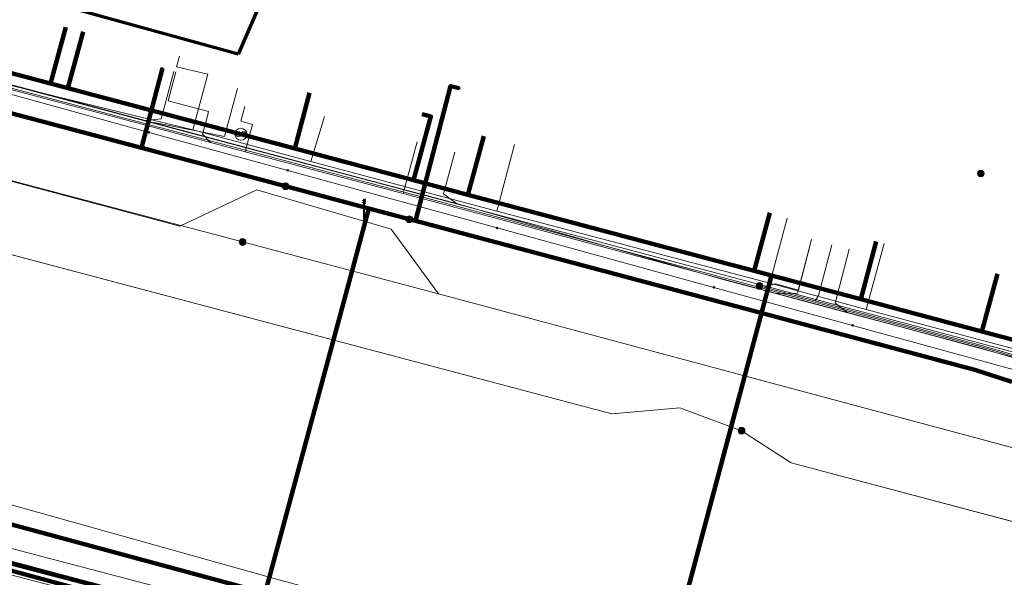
# Model space of a CAD drawing. Extents: x 152558 to 154479, y 462974 to 463683.
# Tile 513 of 638: x 153847 to 153880, y 463433 to 463452. Entities that reach past the tile are written whole.
import ezdxf
from ezdxf.lldxf.tags import DXFTag

# ---------------------------------------------------------------- set-up
doc = ezdxf.new("R2010")
doc.units = 0
doc.header["$LTSCALE"] = 0.2
doc.layers.get('0').update_dxf_attribs({"linetype": 'CONTINUOUS'})
for name, color, linetype, lineweight in [('B-RO-KL-DATA_COAXIAAL_7_ZIGGO BV-G', 90, 'KL-DATA-N', 18), ('B-RO-KL-DATA_DUCT_ZIGGO BV-G', 90, 'CONTINUOUS', 100), ('B-RO-KL-DATA_HULPSTUK_KPN BV-S', 90, 'CONTINUOUS', 25), ('B-RO-KL-DATA_HULPSTUK_STEDIN NETBEHEER BV-S', 90, 'CONTINUOUS', 25), ('B-RO-KL-DATA_HULPSTUK_ZIGGO BV-S', 90, 'CONTINUOUS', 25), ('B-RO-KL-DATA_KABELBED_KPN BV-G', 90, 'CONTINUOUS', 100), ('B-RO-KL-DATA_KABELBED_ZIGGO BV-G', 90, 'CONTINUOUS', 100), ('B-RO-KL-DATA_MANTELBUIS_PVC_1_KPN BV-G', 90, 'CONTINUOUS', 100), ('B-RO-KL-DATA_MANTELBUIS_ZIGGO BV-G', 90, 'CONTINUOUS', 100), ('B-RO-KL-DATA_REGGEFIBER OPERATOR BV-G', 90, 'KL-DATA-N', 18), ('B-RO-KL-DATA_STEDIN NETBEHEER BV-G', 90, 'KL-DATA-N', 18), ('B-RO-KL-ET_LS_400 V_STEDIN NETBEHEER BV-G', 190, 'KL-LS-N', 18), ('B-RO-KL-ET_LS_GEMEENTE AMERSFOORT-S', 190, 'CONTINUOUS', 25), ('B-RO-KL-ET_LS_HULPSTUK_STEDIN NETBEHEER BV-S', 190, 'CONTINUOUS', 25), ('B-RO-KL-ET_MS_10 KV_STEDIN NETBEHEER BV-G', 130, 'KL-MS-N', 18), ('B-RO-KL-ET_MS_HULPSTUK_STEDIN NETBEHEER BV-S', 130, 'CONTINUOUS', 25), ('B-RO-KL-GAS_LD_KOPER_22_0.1 BAR_STEDIN NETBEHEER BV-G', 50, 'KL-GAS-LD-N', 18), ('B-RO-KL-GAS_LD_PE_32_0.1 BAR_STEDIN NETBEHEER BV-G', 50, 'KL-GAS-LD-N', 18), ('B-RO-KL-GAS_LD_PVC_160_0.1 BAR_STEDIN NETBEHEER BV-G', 50, 'KL-GAS-LD-N', 18), ('B-RO-KL-GAS_LD_STAAL_34_0.1 BAR_STEDIN NETBEHEER BV-G', 50, 'KL-GAS-LD-N', 18), ('B-RO-KL-WATER_100_VITENS-G', 170, 'KL-WATER-N', 18), ('B-RO-KL-WATER_150_VITENS-G', 170, 'KL-WATER-N', 18), ('B-RO-KL-WATER_HULPSTUK_VITENS-S', 170, 'CONTINUOUS', 25), ('B-RO-OG-INFO_ORIENTATIEPOLYGOON-GV', 7, 'CONTINUOUS', 70)]:
    doc.layers.add(name, color=color, linetype=linetype, lineweight=lineweight)
doc.styles.add('NLCS-ISO', font='NLCS-ISO.ttf')
tags = doc.linetypes.add('KL-DATA-N', pattern='A,4,-1,[101,NLCS.SHX,S=0.5,R=0,X=0,Y=0],-1,4,-1,["D",Standard,S=1,R=0,X=-0.25,Y=-0.5],-1.5', length=12.5).pattern_tags.tags
tags[18] = DXFTag(74, 10)
tags = doc.linetypes.add('KL-GAS-LD-N', pattern='A,4,-1,[69,NLCS.SHX,S=0.5,R=0,X=0,Y=0],-1,4,-1,["L",Standard,S=1,R=0,X=0.25,Y=-0.5],-2', length=13).pattern_tags.tags
tags[18] = DXFTag(74, 10)
tags = doc.linetypes.add('KL-LS-N', pattern='A,4,-1,[103,NLCS.SHX,S=0.75,R=0,X=0,Y=0],-1,4,-1,["L",Standard,S=1,R=0,X=0,Y=-0.5],-2', length=13).pattern_tags.tags
tags[18] = DXFTag(74, 10)
tags = doc.linetypes.add('KL-MS-N', pattern='A,4,-1,[103,NLCS.SHX,S=0.75,R=0,X=0,Y=0],-1,4,-1,["M",Standard,S=1,R=0,X=0,Y=-0.5],-2', length=13).pattern_tags.tags
tags[18] = DXFTag(74, 10)
doc.linetypes.add('KL-WATER-N', pattern='A,7,-0.5,[168,NLCS.SHX,S=0.75,R=0,X=0.75,Y=0],-2', length=9.5)

# ---------------------------------------------------------------- blocks, each defined once
blk = doc.blocks.new('SKL-WTB_HULP_MOF-SO')
at = {"linetype": 'ByBlock', "lineweight": 18}
h = blk.add_hatch(color=0, dxfattribs=at)
h.dxf.hatch_style = 1
h.paths.add_polyline_path([(-0.5625, 0, 1), (0.5625, 0, 1)])
at = {"color": 0, "linetype": 'ByBlock', "lineweight": 18}
blk.add_circle((0, 0), 0.5625, dxfattribs=at)
at = {"color": 0, "linetype": 'ByBlock', "lineweight": 18, "style": 'NLCS-ISO', "flags": 1}
for tag, p in [('TYPE', (1.5, 0)), ('LABEL', (1.5, -1.5)), ('OMSCHRIJVING', (1.5, -3))]:
    blk.add_attdef(tag, p, '', height=1, dxfattribs=at)
blk = doc.blocks.new('SKL-WTB_HULP_OVERLENGTE-SO')
at = {"color": 0, "linetype": 'ByBlock', "lineweight": 18}
for centre, radius in [((0, 0), 1), ((-0.42, 0), 0.417), ((0.42, 0), 0.417)]:
    blk.add_circle(centre, radius, dxfattribs=at)
at = {"color": 0, "linetype": 'ByBlock', "lineweight": 18, "style": 'NLCS-ISO', "flags": 1}
for tag, p in [('TYPE', (1.5, 0)), ('LABEL', (1.5, -1.5)), ('OMSCHRIJVING', (1.5, -3))]:
    blk.add_attdef(tag, p, '', height=1, dxfattribs=at)
blk = doc.blocks.new('SKL-WTB_HULP_OVERIG-SO')
at = {"color": 0, "linetype": 'ByBlock', "lineweight": 18}
for points in [[(-0.14, 0.14), (0.14, -0.14)], [(0.14, 0.14), (-0.14, -0.14)]]:
    blk.add_lwpolyline(points, dxfattribs=at)
at = {"color": 0, "linetype": 'ByBlock', "lineweight": 18, "style": 'NLCS-ISO', "flags": 1}
for tag, p in [('TYPE', (1.5, 0)), ('LABEL', (1.5, -1.5)), ('OMSCHRIJVING', (1.5, -3))]:
    blk.add_attdef(tag, p, '', height=1, dxfattribs=at)
blk = doc.blocks.new('SKL-ET_LS_MAST-SO')
for p, q in [((-0.05, 2.07), (0.05, 2.07)), ((-0.05, -2), (0.05, -2))]:
    blk.add_line(p, q)
for points in [[(-0.18, 1.76), (-0.22, 1.76), (-0.22, 1.84), (-0.18, 1.84), (-0.18, 1.79)], [(-0.18, 1.79), (-0.05, 1.79)], [(-0.18, 1.76), (-0.05, 1.76)], [(-0.05, -2), (-0.05, 2.07)], [(0.05, -2), (0.05, 2.07)], [(0.18, 1.92), (0.05, 1.92)], [(0.18, 1.89), (0.05, 1.89)], [(0.18, 1.66), (0.05, 1.66)], [(0.18, 1.89), (0.22, 1.89), (0.22, 1.97), (0.18, 1.97), (0.18, 1.92)], [(0.18, 1.63), (0.22, 1.63), (0.22, 1.71), (0.18, 1.71), (0.18, 1.66)], [(-0.18, 1.49), (-0.22, 1.49), (-0.22, 1.57), (-0.18, 1.57), (-0.18, 1.52)], [(-0.18, 1.52), (-0.05, 1.52)], [(-0.18, 1.49), (-0.05, 1.49)], [(0.18, 1.63), (0.05, 1.63)], [(0.18, 1.39), (0.05, 1.39)], [(0.18, 1.36), (0.05, 1.36)], [(0.18, 1.36), (0.22, 1.36), (0.22, 1.44), (0.18, 1.44), (0.18, 1.39)]]:
    blk.add_lwpolyline(points)

msp = doc.modelspace()

# ---------------------------------------------------------------- linework, layer by layer
at = {"layer": 'B-RO-KL-DATA_COAXIAAL_7_ZIGGO BV-G', "flags": 128}
for points in [[(153867.288, 463426.344), (153867.714, 463427.941), (153867.74, 463428.04), (153868.548, 463431.071), (153870.835, 463439.647), (153871.882, 463443.576), (153871.301, 463443.731), (153861.702, 463446.288), (153859.881, 463446.773), (153855.891, 463447.836), (153854.087, 463448.316), (153848.284, 463449.862), (153847.708, 463450.015), (153836.717, 463452.943), (153837.238, 463454.877)], [(153867.288, 463426.344), (153867.714, 463427.941), (153867.74, 463428.04), (153868.548, 463431.071), (153870.835, 463439.647), (153871.882, 463443.576), (153871.301, 463443.731), (153861.702, 463446.288), (153859.881, 463446.773), (153855.891, 463447.836), (153854.087, 463448.316), (153848.284, 463449.862), (153847.708, 463450.015), (153848.22, 463451.914)], [(153867.288, 463426.344), (153867.714, 463427.941), (153867.74, 463428.04), (153868.548, 463431.071), (153870.835, 463439.647), (153871.882, 463443.576), (153871.301, 463443.731), (153861.702, 463446.288), (153859.881, 463446.773), (153855.891, 463447.836), (153854.087, 463448.316), (153848.284, 463449.862), (153848.795, 463451.754)], [(153867.288, 463426.344), (153867.714, 463427.941), (153867.74, 463428.04), (153868.548, 463431.071), (153870.835, 463439.647), (153871.882, 463443.576), (153871.301, 463443.731), (153861.702, 463446.288), (153859.881, 463446.773), (153855.891, 463447.836), (153856.389, 463449.705)], [(153867.288, 463426.344), (153867.714, 463427.941), (153867.74, 463428.04), (153868.548, 463431.071), (153870.835, 463439.647), (153871.882, 463443.576), (153871.301, 463443.731), (153861.702, 463446.288), (153861.72, 463446.355), (153862.232, 463448.252)], [(153867.288, 463426.344), (153867.714, 463427.941), (153867.74, 463428.04), (153868.548, 463431.071), (153870.835, 463439.647), (153871.882, 463443.576), (153871.301, 463443.731), (153871.822, 463445.681)], [(153867.288, 463426.344), (153867.714, 463427.941), (153867.74, 463428.04), (153868.548, 463431.071), (153870.835, 463439.647), (153871.882, 463443.576), (153874.876, 463442.779), (153875.393, 463444.719)], [(153867.288, 463426.344), (153867.714, 463427.941), (153867.74, 463428.04), (153868.548, 463431.071), (153870.835, 463439.647), (153871.882, 463443.576), (153874.876, 463442.779), (153878.939, 463441.697), (153883.087, 463440.592), (153890.158, 463438.708), (153890.44, 463438.633), (153894.643, 463437.513), (153894.645, 463437.519), (153895.028, 463437.397), (153895.558, 463439.344)]]:
    msp.add_lwpolyline(points, dxfattribs=at)
at = {"layer": 'B-RO-KL-DATA_DUCT_ZIGGO BV-G', "flags": 128}
for points in [[(153940.803, 463406.022), (153929.841, 463409.175), (153928.395, 463409.591), (153925.205, 463410.713), (153918.539, 463413.057), (153916.307, 463413.842), (153913.345, 463414.884), (153912.442, 463415.151), (153912.169, 463415.231), (153897.074, 463419.503), (153875.963, 463425.572), (153867.714, 463427.941), (153864.876, 463428.755), (153864.91, 463428.89), (153864.622, 463428.976), (153860.532, 463430.001), (153852.392, 463432.337), (153828.551, 463438.59), (153823.579, 463439.894), (153822.858, 463440.083), (153813.517, 463442.533), (153788.539, 463449.083)], [(153940.923, 463406.507), (153928.61, 463410.465), (153918.539, 463413.057), (153916.307, 463413.842), (153913.345, 463414.884), (153912.442, 463415.151), (153912.169, 463415.231), (153897.074, 463419.503), (153875.963, 463425.572), (153867.714, 463427.941), (153864.876, 463428.755), (153864.91, 463428.89), (153864.622, 463428.976), (153860.532, 463430.001), (153852.392, 463432.337), (153828.551, 463438.59), (153823.579, 463439.894), (153822.858, 463440.083), (153813.517, 463442.533), (153788.539, 463449.083)], [(153788.539, 463449.083), (153813.517, 463442.533), (153822.858, 463440.083), (153823.579, 463439.894), (153828.551, 463438.59), (153852.392, 463432.337), (153860.532, 463430.001), (153864.622, 463428.976), (153864.91, 463428.89), (153864.876, 463428.755), (153867.714, 463427.941), (153875.963, 463425.572), (153897.074, 463419.503), (153912.169, 463415.231), (153912.442, 463415.151), (153913.345, 463414.884), (153916.307, 463413.842), (153918.539, 463413.057), (153928.61, 463410.465), (153940.923, 463406.507)], [(153940.923, 463406.507), (153928.61, 463410.465), (153918.539, 463413.057), (153916.307, 463413.842), (153913.345, 463414.884), (153912.442, 463415.151), (153912.169, 463415.231), (153897.074, 463419.503), (153875.963, 463425.572), (153867.714, 463427.941), (153864.876, 463428.755), (153864.91, 463428.89), (153864.622, 463428.976), (153860.532, 463430.001), (153852.392, 463432.337), (153828.551, 463438.59), (153823.579, 463439.894), (153822.858, 463440.083), (153813.517, 463442.533), (153788.539, 463449.083)], [(153788.539, 463449.083), (153813.517, 463442.533), (153822.858, 463440.083), (153823.579, 463439.894), (153828.551, 463438.59), (153852.392, 463432.337), (153860.532, 463430.001), (153864.622, 463428.976), (153864.91, 463428.89), (153864.876, 463428.755), (153867.714, 463427.941), (153875.963, 463425.572), (153897.074, 463419.503), (153912.169, 463415.231), (153912.442, 463415.151), (153913.345, 463414.884), (153916.307, 463413.842), (153918.539, 463413.057), (153928.61, 463410.465), (153940.923, 463406.507)], [(153940.923, 463406.507), (153928.61, 463410.465), (153918.539, 463413.057), (153916.307, 463413.842), (153913.345, 463414.884), (153912.442, 463415.151), (153912.169, 463415.231), (153897.074, 463419.503), (153875.963, 463425.572), (153867.714, 463427.941), (153864.876, 463428.755), (153864.91, 463428.89), (153864.622, 463428.976), (153860.532, 463430.001), (153852.392, 463432.337), (153828.551, 463438.59), (153823.579, 463439.894), (153822.858, 463440.083), (153813.517, 463442.533), (153788.539, 463449.083)], [(153940.923, 463406.507), (153928.61, 463410.465), (153918.539, 463413.057), (153916.307, 463413.842), (153913.345, 463414.884), (153912.442, 463415.151), (153912.169, 463415.231), (153897.074, 463419.503), (153875.963, 463425.572), (153867.714, 463427.941), (153864.876, 463428.755), (153864.91, 463428.89), (153864.622, 463428.976), (153860.532, 463430.001), (153852.392, 463432.337), (153828.551, 463438.59), (153823.579, 463439.894), (153822.858, 463440.083), (153813.517, 463442.533), (153788.539, 463449.083)], [(153940.923, 463406.507), (153928.61, 463410.465), (153918.539, 463413.057), (153916.307, 463413.842), (153913.345, 463414.884), (153912.442, 463415.151), (153912.169, 463415.231), (153897.074, 463419.503), (153875.963, 463425.572), (153867.714, 463427.941), (153864.876, 463428.755), (153864.91, 463428.89), (153864.622, 463428.976), (153860.532, 463430.001), (153852.392, 463432.337), (153828.551, 463438.59), (153823.579, 463439.894), (153822.858, 463440.083), (153813.517, 463442.533), (153788.539, 463449.083)], [(153940.923, 463406.507), (153928.61, 463410.465), (153918.539, 463413.057), (153916.307, 463413.842), (153913.345, 463414.884), (153912.442, 463415.151), (153912.169, 463415.231), (153897.074, 463419.503), (153875.963, 463425.572), (153867.714, 463427.941), (153864.876, 463428.755), (153864.91, 463428.89), (153864.622, 463428.976), (153860.532, 463430.001), (153852.392, 463432.337), (153828.551, 463438.59), (153823.579, 463439.894), (153822.858, 463440.083), (153813.517, 463442.533), (153788.539, 463449.083)], [(153788.539, 463449.083), (153813.517, 463442.533), (153822.858, 463440.083), (153823.579, 463439.894), (153828.551, 463438.59), (153852.392, 463432.337), (153860.532, 463430.001), (153864.622, 463428.976), (153864.91, 463428.89), (153864.876, 463428.755), (153867.714, 463427.941), (153875.963, 463425.572), (153897.074, 463419.503), (153912.169, 463415.231), (153912.442, 463415.151), (153913.345, 463414.884), (153916.307, 463413.842), (153918.539, 463413.057), (153928.61, 463410.465), (153940.923, 463406.507)], [(153940.923, 463406.507), (153928.61, 463410.465), (153918.539, 463413.057), (153916.307, 463413.842), (153913.345, 463414.884), (153912.442, 463415.151), (153912.169, 463415.231), (153897.074, 463419.503), (153875.963, 463425.572), (153867.714, 463427.941), (153864.876, 463428.755), (153864.91, 463428.89), (153864.622, 463428.976), (153860.532, 463430.001), (153852.392, 463432.337), (153828.551, 463438.59), (153823.579, 463439.894), (153822.858, 463440.083), (153813.517, 463442.533), (153788.539, 463449.083)]]:
    msp.add_lwpolyline(points, dxfattribs=at)
at = {"layer": 'B-RO-KL-DATA_KABELBED_KPN BV-G', "flags": 128}
for points in [[(153834.236, 463452.283), (153835.796, 463451.842), (153839.975, 463450.729), (153841.231, 463450.394), (153850.75, 463447.859), (153855.581, 463446.572), (153858.381, 463445.826)], [(153783.437, 463452.051), (153804.374, 463446.423), (153816.957, 463443.042), (153832.337, 463439.03), (153855.864, 463432.663), (153863.385, 463430.629), (153865.956, 463430.188), (153872.429, 463428.549), (153888.522, 463423.992), (153907.25, 463418.837), (153908.108, 463418.22), (153913.538, 463416.924), (153917.644, 463415.929), (153925.11, 463413.286), (153928.967, 463411.922), (153937.019, 463409.052), (153941.133, 463407.587), (153953.21, 463403.789)], [(153855.581, 463446.572), (153850.75, 463447.859), (153851.457, 463450.53)], [(153859.735, 463445.465), (153859.737, 463445.465), (153859.941, 463445.408), (153859.942, 463445.41), (153861.118, 463449.933), (153861.408, 463449.858)], [(153858.381, 463445.826), (153857.684, 463443.244), (153855.075, 463433.59), (153854.403, 463431.103)], [(153858.381, 463445.826), (153859.735, 463445.465), (153859.737, 463445.465), (153859.942, 463445.41), (153878.699, 463440.415), (153879.942, 463440.005)], [(153855.075, 463433.59), (153857.684, 463443.244)]]:
    msp.add_lwpolyline(points, dxfattribs=at)
at = {"layer": 'B-RO-KL-DATA_KABELBED_ZIGGO BV-G', "flags": 128}
for points in [[(153836.717, 463452.943), (153847.708, 463450.015)], [(153848.22, 463451.914), (153847.708, 463450.015)], [(153848.795, 463451.754), (153848.284, 463449.862)], [(153847.708, 463450.015), (153848.284, 463449.862)], [(153848.284, 463449.862), (153854.087, 463448.316)], [(153855.891, 463447.836), (153856.389, 463449.705)], [(153860.17, 463448.995), (153860.459, 463448.917), (153859.881, 463446.773)], [(153854.087, 463448.316), (153855.891, 463447.836)], [(153862.232, 463448.252), (153861.702, 463446.288)], [(153855.891, 463447.836), (153859.881, 463446.773)], [(153859.881, 463446.773), (153861.702, 463446.288)], [(153861.702, 463446.288), (153871.301, 463443.731)], [(153871.301, 463443.731), (153871.822, 463445.681)], [(153874.876, 463442.779), (153875.393, 463444.719)], [(153871.301, 463443.731), (153871.882, 463443.576)], [(153879.461, 463443.633), (153878.939, 463441.697)], [(153867.74, 463428.04), (153871.882, 463443.576)], [(153871.882, 463443.576), (153874.876, 463442.779)], [(153874.876, 463442.779), (153878.939, 463441.697)], [(153878.939, 463441.697), (153890.44, 463438.633)], [(153853.484, 463431.75), (153822.858, 463440.083)], [(153864.876, 463428.755), (153864.91, 463428.89), (153864.622, 463428.976), (153860.532, 463430.001), (153852.392, 463432.337), (153828.551, 463438.59)]]:
    msp.add_lwpolyline(points, dxfattribs=at)
at = {"layer": 'B-RO-KL-DATA_MANTELBUIS_PVC_1_KPN BV-G', "flags": 128}
msp.add_lwpolyline([(153855.075, 463433.59), (153857.684, 463443.244)], dxfattribs=at)
at = {"layer": 'B-RO-KL-DATA_MANTELBUIS_ZIGGO BV-G', "flags": 128}
msp.add_lwpolyline([(153868.548, 463431.071), (153870.835, 463439.647)], dxfattribs=at)
at = {"layer": 'B-RO-KL-DATA_REGGEFIBER OPERATOR BV-G', "flags": 128}
for points in [[(153694.46, 463469.339), (153694.958, 463472.509), (153695.578, 463473.035), (153696.805, 463473.275), (153714.428, 463468.615), (153734.14, 463463.365), (153764.63, 463455.19), (153795.285, 463447.063), (153824.633, 463439.249), (153850.287, 463432.512), (153853.506, 463431.597), (153854.631, 463431.117), (153855.638, 463430.184), (153856.888, 463429.598)], [(153841.747, 463451.085), (153852.479, 463448.466)], [(153852.03, 463450.94), (153851.93, 463450.58), (153852.981, 463450.329)], [(153852.479, 463448.466), (153852.981, 463450.329)], [(153856.437, 463447.407), (153856.89, 463448.91)], [(153852.479, 463448.466), (153856.437, 463447.407)], [(153862.667, 463445.74), (153863.265, 463447.97)], [(153856.437, 463447.407), (153862.667, 463445.74)], [(153862.667, 463445.74), (153871.821, 463443.323)], [(153871.821, 463443.323), (153872.404, 463445.499)], [(153875.06, 463442.433), (153875.654, 463444.648)], [(153871.821, 463443.323), (153875.06, 463442.433)], [(153875.06, 463442.433), (153882.613, 463440.429), (153889.582, 463438.573), (153889.782, 463438.536)]]:
    msp.add_lwpolyline(points, dxfattribs=at)
at = {"layer": 'B-RO-KL-DATA_STEDIN NETBEHEER BV-G', "flags": 128}
for points in [[(154241.663, 463272.775), (154240.779, 463273.319), (154238.716, 463275.312), (154219.28, 463297.994), (154209.469, 463309.481), (154205.844, 463312.881), (154202.281, 463315.87), (154197.657, 463319.445), (154195.282, 463321.202), (154168.159, 463335.795), (154154.035, 463339.957), (154153.41, 463340.426), (154153.097, 463341.129), (154153.097, 463341.715), (154155.16, 463351.571), (154153.857, 463351.607), (154153.071, 463351.777), (154152.269, 463351.826), (154143.433, 463353.101), (154139.353, 463354.145), (154133.483, 463355.941), (154111.247, 463365.15), (154102.91, 463369.317), (154098.034, 463371.285), (154083.4, 463376.845), (154070.391, 463380.933), (154042.913, 463389.369), (154000, 463402.641), (153971.113, 463411.354), (153951.788, 463417.517), (153936.83, 463421.583), (153912.116, 463429.29), (153901.725, 463431.913), (153899.74, 463432.245), (153897.717, 463432.796), (153892.884, 463431.796), (153879.879, 463435.343), (153872.535, 463437.292), (153870.878, 463438.371), (153868.804, 463439.134), (153866.524, 463438.937), (153834.598, 463447.402), (153819.304, 463451.731), (153785.875, 463460.819), (153738.066, 463474.273), (153704.153, 463482.996), (153640.722, 463500), (153619.302, 463505.321), (153578.059, 463516.512), (153523.566, 463531.081), (153512.661, 463534.039), (153484.716, 463541.417), (153458.418, 463548.696), (153457.352, 463553.635), (153413.527, 463565.319), (153389.742, 463571.84), (153370.691, 463576.739), (153320.778, 463590.118), (153286.029, 463599.544), (153248.965, 463609.62), (153211.671, 463619.676), (153176.869, 463628.98), (153157.188, 463635.289), (153111.754, 463653.166), (153096.88, 463659.382), (153091.537, 463661.836)], [(153955.961, 463418.375), (153952.326, 463419.494), (153937.447, 463423.85), (153919.554, 463429.648), (153894.54, 463437.133), (153836.031, 463452.712), (153820.669, 463456.749), (153787.289, 463465.927), (153763.353, 463472.231), (153739.302, 463478.912), (153705.44, 463487.828), (153685.861, 463493.176), (153684.756, 463494.085), (153645.118, 463504.529), (153582.945, 463521.323), (153579.539, 463522.017), (153534.943, 463533.939), (153503.696, 463542.348), (153473.263, 463550.442)], [(153815.794, 463455.174), (153819.935, 463454.048), (153835.224, 463449.719), (153854.145, 463444.702)], [(153854.145, 463444.702), (153860.713, 463442.96), (153893.424, 463434.192)]]:
    msp.add_lwpolyline(points, dxfattribs=at)
at = {"layer": 'B-RO-KL-ET_LS_400 V_STEDIN NETBEHEER BV-G', "flags": 128}
for points in [[(153644.703, 463503.015), (153654.433, 463500.381), (153678.351, 463493.736), (153701.049, 463488.947), (153705.4, 463487.683), (153739.24, 463478.669), (153740.768, 463478.458), (153747.233, 463476.741), (153763.379, 463472.327), (153785.883, 463466.264), (153787.289, 463465.927), (153820.695, 463456.845), (153831.924, 463453.613), (153836.005, 463452.615), (153861.496, 463445.856), (153878.911, 463441.187), (153883.232, 463439.926), (153894.488, 463436.94), (153894.871, 463436.818)], [(153890.829, 463440.632), (153890.779, 463440.639), (153890.743, 463439.68), (153890.883, 463438.73), (153891.198, 463437.822), (153891.239, 463437.75), (153883.219, 463439.878), (153878.897, 463441.139), (153876.594, 463441.756), (153869.052, 463443.778), (153863.716, 463445.209), (153859.526, 463446.327), (153856.695, 463447.078), (153854.227, 463447.732), (153853.065, 463448.041), (153850.594, 463448.696), (153845.674, 463450), (153841.967, 463450.983), (153840.848, 463451.28), (153839.573, 463451.618), (153835.993, 463452.567), (153834.34, 463452.971)], [(153882.517, 463424.762), (153880.433, 463425.322), (153880.608, 463425.985), (153886.233, 463450.278), (153886.242, 463450.415), (153886.215, 463450.493), (153886.165, 463450.57), (153886.105, 463450.626), (153886.028, 463450.668), (153885.838, 463450.678), (153885.727, 463450.574), (153885.664, 463450.425), (153882.893, 463440.077), (153878.924, 463441.235), (153873.344, 463442.731), (153871.97, 463443.1), (153871.635, 463443.187), (153871.476, 463443.228)], [(153851.911, 463450.407), (153851.651, 463449.442), (153853.003, 463449.077), (153852.951, 463448.884)], [(153854.218, 463449.244), (153854.089, 463448.761), (153854.473, 463448.648)], [(153852.951, 463448.884), (153852.799, 463448.321), (153853.065, 463448.041)], [(153854.473, 463448.648), (153854.227, 463447.732)], [(153860.001, 463448.066), (153859.526, 463446.327)], [(153873.225, 463444.787), (153872.783, 463443.089), (153872.01, 463443.295), (153871.635, 463443.187)], [(153873.903, 463444.61), (153873.459, 463442.908), (153873.344, 463442.731)], [(153828.283, 463440.827), (153835.49, 463438.934), (153844.256, 463436.48), (153855.565, 463433.314), (153855.662, 463433.287), (153883.344, 463425.537)]]:
    msp.add_lwpolyline(points, dxfattribs=at)
at = {"layer": 'B-RO-KL-ET_MS_10 KV_STEDIN NETBEHEER BV-G', "flags": 128}
for points in [[(153525.302, 463538.082), (153523.788, 463532.89), (153523.686, 463532.602), (153523.642, 463532.379), (153523.624, 463532.17), (153523.636, 463531.908), (153523.679, 463531.666), (153523.747, 463531.45), (153523.806, 463531.318), (153523.891, 463531.191), (153523.995, 463531.078), (153524.115, 463530.984), (153524.25, 463530.911), (153524.394, 463530.861), (153578.059, 463516.512), (153619.302, 463505.321), (153640.722, 463500), (153704.153, 463482.996), (153737.938, 463473.79), (153785.875, 463460.819), (153819.304, 463451.731), (153834.598, 463447.402), (153866.524, 463438.937), (153868.804, 463439.134), (153870.878, 463438.371)], [(153888.138, 463422.544), (153888.613, 463422.509), (153889.087, 463422.565), (153889.541, 463422.712), (153889.958, 463422.942), (153890.324, 463423.249), (153890.623, 463423.619), (153893.45, 463434.184), (153860.713, 463442.96), (153859.129, 463445.134), (153854.617, 463446.454), (153852.038, 463445.231), (153786.409, 463462.747), (153704.488, 463484.253), (153645.43, 463500), (153578.365, 463517.672), (153533.774, 463529.593), (153524.143, 463532.499)], [(153879.203, 463425.529), (153878.454, 463425.727), (153877.475, 463425.781), (153875.534, 463425.608), (153874.765, 463425.702), (153865.495, 463428.345), (153854.517, 463432.282), (153783.158, 463451.046), (153738.805, 463462.869), (153728.404, 463465.576), (153719.284, 463466.583), (153708.035, 463469.329), (153696.356, 463473.043), (153694.531, 463471.169), (153694.01, 463468.036), (153686.867, 463468.537), (153682.924, 463447.536), (153679.624, 463426.884), (153679.575, 463426.69)], [(153870.878, 463438.371), (153872.535, 463437.292), (153885.096, 463433.962), (153892.884, 463431.796), (153894.527, 463432.136)]]:
    msp.add_lwpolyline(points, dxfattribs=at)
at = {"layer": 'B-RO-KL-GAS_LD_KOPER_22_0.1 BAR_STEDIN NETBEHEER BV-G', "flags": 128}
for points in [[(153861.263, 463447.721), (153860.88, 463446.318), (153861.322, 463445.993)], [(153873.225, 463444.787), (153872.756, 463442.985), (153872.028, 463442.973)]]:
    msp.add_lwpolyline(points, dxfattribs=at)
at = {"layer": 'B-RO-KL-GAS_LD_PE_32_0.1 BAR_STEDIN NETBEHEER BV-G', "flags": 128}
for points in [[(153851.843, 463450.426), (153851.415, 463448.838), (153850.881, 463448.773)], [(153853.968, 463449.853), (153853.542, 463448.242), (153851.175, 463448.715), (153851.17, 463448.696)]]:
    msp.add_lwpolyline(points, dxfattribs=at)
at = {"layer": 'B-RO-KL-GAS_LD_PVC_160_0.1 BAR_STEDIN NETBEHEER BV-G', "flags": 128}
msp.add_lwpolyline([(153699.494, 463489.211), (153707.202, 463487.196), (153710.04, 463486.476), (153711.979, 463485.985), (153713.067, 463485.709), (153720.123, 463483.92), (153721.33, 463483.611), (153722.686, 463483.264), (153724.548, 463482.763), (153730.429, 463481.135), (153732.667, 463480.515), (153734.114, 463480.114), (153734.793, 463479.926), (153736.79, 463479.373), (153741.803, 463478.114), (153741.846, 463478.103), (153743.982, 463477.566), (153747.931, 463476.465), (153751.2, 463475.554), (153752.55, 463475.178), (153754.522, 463474.628), (153760.619, 463472.932), (153761.891, 463472.579), (153763.723, 463472.071), (153765.44, 463471.595), (153771.036, 463470.124), (153773.324, 463469.522), (153774.389, 463469.242), (153777.359, 463468.461), (153781.306, 463467.422), (153785.581, 463466.297), (153788.689, 463465.479), (153791.612, 463464.71), (153793.158, 463464.303), (153793.218, 463464.287), (153801.024, 463462.232), (153803.92, 463461.457), (153804.209, 463461.377), (153806.041, 463460.872), (153811.864, 463459.267), (153813.816, 463458.729), (153815.456, 463458.277), (153818.264, 463457.503), (153821.036, 463456.739), (153833.981, 463453.32), (153839.225, 463451.904), (153840.209, 463451.638), (153842.783, 463450.943), (153845.514, 463450.206), (153850.881, 463448.773), (153851.005, 463448.74), (153851.17, 463448.696), (153858.027, 463446.87), (153861.322, 463445.993), (153864.341, 463445.131), (153870.264, 463443.444), (153872.028, 463442.973), (153874.443, 463442.328), (153876.175, 463441.865), (153883.114, 463439.993)], dxfattribs=at)
at = {"layer": 'B-RO-KL-GAS_LD_STAAL_34_0.1 BAR_STEDIN NETBEHEER BV-G', "flags": 128}
msp.add_lwpolyline([(153874.483, 463444.459), (153874.012, 463442.65), (153874.443, 463442.328)], dxfattribs=at)
at = {"layer": 'B-RO-KL-WATER_100_VITENS-G', "flags": 128}
msp.add_lwpolyline([(153831.454, 463453.746), (153837.641, 463452.048), (153845.172, 463449.981), (153851.007, 463448.38), (153855.656, 463447.104), (153862.676, 463445.177), (153869.952, 463443.18), (153874.602, 463441.904), (153883.37, 463439.498)], dxfattribs=at)
at = {"layer": 'B-RO-KL-WATER_150_VITENS-G', "flags": 128}
msp.add_lwpolyline([(153851.471, 463432.638), (153736.274, 463463.337)], dxfattribs=at)
at = {"layer": 'B-RO-OG-INFO_ORIENTATIEPOLYGOON-GV', "flags": 128}
msp.add_lwpolyline([(152558, 463387), (153001, 463152), (154184, 462974), (154479, 462991), (154348, 463253), (154416, 463495), (154184, 463676), (154096, 463676), (153945, 463663), (153854, 463451), (153015, 463683), (152584, 463595)], close=True, dxfattribs=at)

# ---------------------------------------------------------------- block references
at = {"layer": 'B-RO-KL-DATA_HULPSTUK_KPN BV-S', "xscale": 0.2, "yscale": 0.2, "zscale": 0.2}
for name, p in [('SKL-WTB_HULP_OVERIG-SO', (153851.457, 463450.53)), ('SKL-WTB_HULP_OVERIG-SO', (153861.408, 463449.858)), ('SKL-WTB_HULP_MOF-SO', (153878.9, 463447)), ('SKL-WTB_HULP_MOF-SO', (153855.581, 463446.572)), ('SKL-WTB_HULP_OVERIG-SO', (153855.581, 463446.572)), ('SKL-WTB_HULP_OVERIG-SO', (153858.381, 463445.826)), ('SKL-WTB_HULP_OVERIG-SO', (153858.381, 463445.826)), ('SKL-WTB_HULP_OVERIG-SO', (153858.381, 463445.826)), ('SKL-WTB_HULP_MOF-SO', (153859.735, 463445.465)), ('SKL-WTB_HULP_OVERIG-SO', (153859.735, 463445.465))]:
    msp.add_blockref(name, p, dxfattribs=at)
at = {"layer": 'B-RO-KL-DATA_HULPSTUK_STEDIN NETBEHEER BV-S', "xscale": 0.2, "yscale": 0.2, "zscale": 0.2}
msp.add_blockref('SKL-WTB_HULP_MOF-SO', (153854.145, 463444.702), dxfattribs=at)
at = {"layer": 'B-RO-KL-DATA_HULPSTUK_ZIGGO BV-S', "xscale": 0.2, "yscale": 0.2, "zscale": 0.2}
msp.add_blockref('SKL-WTB_HULP_OVERLENGTE-SO', (153854.087, 463448.316), dxfattribs=at)
at = {"layer": 'B-RO-KL-ET_LS_GEMEENTE AMERSFOORT-S', "xscale": 0.2, "yscale": 0.2, "zscale": 0.2}
msp.add_blockref('SKL-ET_LS_MAST-SO', (153858.221, 463445.729), dxfattribs=at)
at = {"layer": 'B-RO-KL-ET_LS_HULPSTUK_STEDIN NETBEHEER BV-S', "xscale": 0.2, "yscale": 0.2, "zscale": 0.2}
msp.add_blockref('SKL-WTB_HULP_MOF-SO', (153871.476, 463443.228), dxfattribs=at)
at = {"layer": 'B-RO-KL-ET_MS_HULPSTUK_STEDIN NETBEHEER BV-S', "xscale": 0.2, "yscale": 0.2, "zscale": 0.2}
msp.add_blockref('SKL-WTB_HULP_MOF-SO', (153870.878, 463438.371), dxfattribs=at)
at = {"layer": 'B-RO-KL-WATER_HULPSTUK_VITENS-S', "xscale": 0.2, "yscale": 0.2, "zscale": 0.2}
for p in [(153851.007, 463448.38), (153855.656, 463447.104), (153862.676, 463445.177), (153869.952, 463443.18), (153874.602, 463441.904)]:
    msp.add_blockref('SKL-WTB_HULP_OVERIG-SO', p, dxfattribs=at)

doc.saveas('drawing.dxf')
